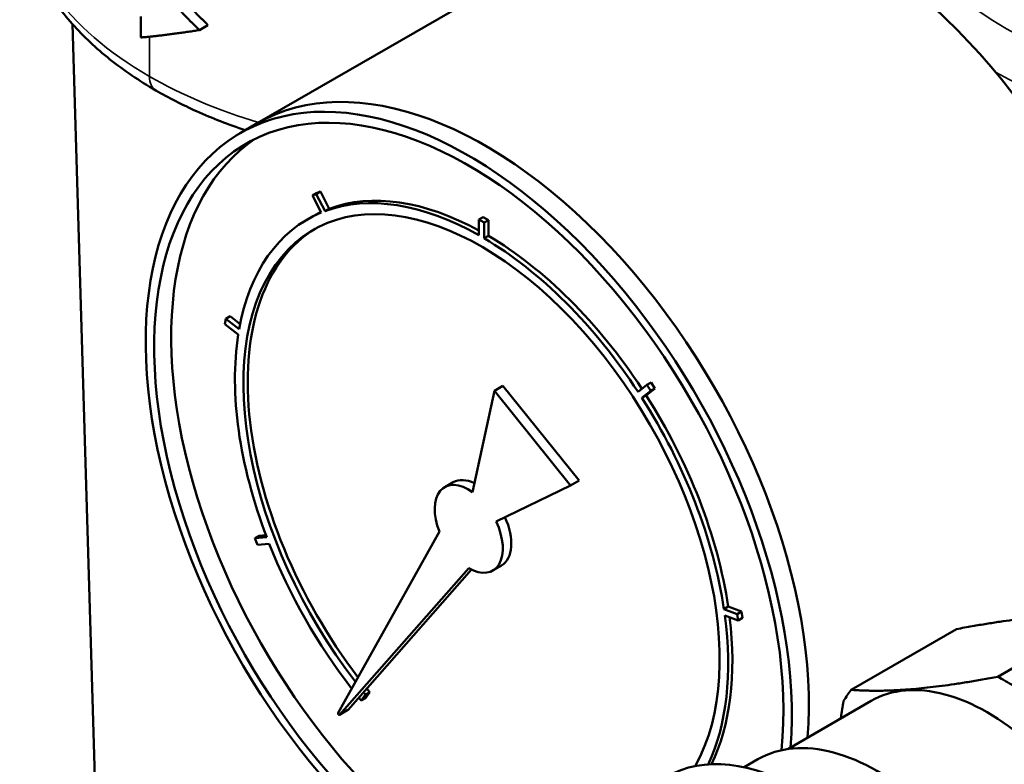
# Model space of a CAD drawing. Header units: inches. Extents: x 0.1 to 33.9, y 0.6 to 21.4.
# Tile 275 of 285: x 28.6 to 29.4, y 16.5 to 17.1. Entities that reach past the tile are written whole.
import ezdxf

# ---------------------------------------------------------------- set-up
doc = ezdxf.new("R2010")
doc.units = ezdxf.units.IN
doc.header["$MEASUREMENT"] = 0
doc.layers.add('Visible (ANSI)', color=7, linetype='Continuous', lineweight=50)
doc.layers.add('Visible Narrow (ANSI)', color=7, linetype='Continuous', lineweight=35)

msp = doc.modelspace()

# ---------------------------------------------------------------- linework, layer by layer
at = {"layer": 'Visible (ANSI)'}
for p, q in [((29.07443, 17.17229), (28.78212, 17.00353)), ((28.68683, 17.07376), (28.68683, 17.09097)), ((28.65275, 16.3484), (28.63091, 17.08464)), ((28.73468, 17.07986), (28.74174, 17.08393)), ((28.7682, 16.99549), (28.78212, 17.00353)), ((28.83065, 16.94639), (28.82717, 16.94439)), ((28.83037, 16.94564), (28.82717, 16.94439)), ((28.82717, 16.94439), (28.83432, 16.9304)), ((28.83385, 16.94765), (28.83037, 16.94564)), ((28.83752, 16.93166), (28.83037, 16.94564)), ((28.83385, 16.94765), (28.83065, 16.94639)), ((28.841, 16.93366), (28.83385, 16.94765)), ((28.841, 16.93366), (28.83752, 16.93166)), ((28.82293, 16.9248), (28.82641, 16.92681)), ((28.96704, 16.92673), (28.96356, 16.92472)), ((28.96774, 16.92231), (28.96356, 16.92472)), ((28.96356, 16.92472), (28.96356, 16.91186)), ((28.97122, 16.92431), (28.96704, 16.92673)), ((28.97122, 16.92431), (28.96774, 16.92231)), ((28.96774, 16.90945), (28.96774, 16.92231)), ((28.97122, 16.91146), (28.97122, 16.92431)), ((28.97122, 16.91146), (28.96774, 16.90945)), ((28.75977, 16.84557), (28.75629, 16.84356)), ((28.76804, 16.83911), (28.75977, 16.84557)), ((28.75629, 16.84356), (28.75557, 16.83923)), ((28.75557, 16.83923), (28.76653, 16.83066)), ((28.76726, 16.83499), (28.75629, 16.84356)), ((28.97623, 16.78463), (28.98319, 16.78865)), ((29.04555, 16.71107), (28.98319, 16.78865)), ((29.10094, 16.78942), (29.09378, 16.78371)), ((29.10442, 16.79143), (29.10094, 16.78942)), ((29.10414, 16.78448), (29.10094, 16.78942)), ((29.10762, 16.78649), (29.10442, 16.79143)), ((28.97623, 16.78463), (28.95833, 16.70173)), ((29.03859, 16.70705), (28.97623, 16.78463)), ((29.09698, 16.77876), (29.10414, 16.78448)), ((29.10046, 16.78077), (29.09698, 16.77876)), ((29.10046, 16.78077), (29.10762, 16.78649)), ((29.10762, 16.78649), (29.10414, 16.78448)), ((28.93553, 16.70568), (28.94249, 16.7097)), ((28.97761, 16.67773), (29.03859, 16.70705)), ((29.03859, 16.70705), (29.04555, 16.71107)), ((28.93112, 16.66938), (28.84822, 16.52097)), ((28.78366, 16.66584), (28.78018, 16.66383)), ((28.78983, 16.66469), (28.78018, 16.66383)), ((28.78018, 16.66383), (28.78227, 16.65845)), ((28.78227, 16.65845), (28.79191, 16.65931)), ((28.7892, 16.66633), (28.78366, 16.66584)), ((28.84942, 16.51948), (28.95517, 16.63946)), ((28.85638, 16.5235), (28.9575, 16.63822)), ((28.9749, 16.63749), (28.98186, 16.64151)), ((29.16752, 16.60792), (29.16404, 16.60591)), ((29.17501, 16.60181), (29.16404, 16.60591)), ((29.17849, 16.60382), (29.16752, 16.60792)), ((29.17849, 16.60382), (29.17501, 16.60181)), ((29.17922, 16.59865), (29.17849, 16.60382)), ((29.16477, 16.60074), (29.17574, 16.59664)), ((29.17574, 16.59664), (29.17501, 16.60181)), ((29.17922, 16.59865), (29.17574, 16.59664)), ((29.47436, 16.60026), (29.38819, 16.55051)), ((29.26833, 16.53981), (29.3545, 16.58956)), ((28.87064, 16.53307), (28.87412, 16.53802)), ((28.87064, 16.53601), (28.87412, 16.53802)), ((28.86716, 16.53106), (28.87064, 16.53601)), ((28.86716, 16.53106), (28.87064, 16.53307)), ((29.28448, 16.53069), (29.21631, 16.49134)), ((28.84934, 16.51941), (28.8563, 16.52343)), ((29.19185, 16.48299), (29.18055, 16.47646))]:
    msp.add_line(p, q, dxfattribs=at)
for centre, major_axis, start_param, end_param in [((29.26144, 16.84838), (-0.18701, 0.32391), 3.913583, 6.283185), ((28.96913, 16.67962), (-0.18701, 0.32391), 3.839162, 6.283185), ((28.96913, 16.67962), (-0.18701, 0.32391), 3.839162, 6.283185), ((28.95521, 16.67158), (-0.18701, 0.32391), 3.839162, 8.610227), ((28.95521, 16.67158), (-0.18209, 0.31538), 3.814203, 8.63604), ((28.96913, 16.67962), (-0.18209, 0.31538), 0.038231, 2.352855), ((28.96565, 16.67761), (-0.1378, 0.23867), 3.470264, 8.081016), ((28.96565, 16.67761), (-0.14272, 0.24719), 5.508132, 6.185574), ((28.96913, 16.67962), (-0.14272, 0.24719), 5.525377, 6.185574), ((28.96565, 16.67761), (-0.14272, 0.24719), 6.206264, 6.883706), ((28.96913, 16.67962), (-0.14272, 0.24719), 6.230561, 6.283185), ((28.96913, 16.67962), (-0.1378, 0.23867), 0.012627, 1.78956), ((28.96565, 16.67761), (-0.14272, 0.24719), 4.81, 5.487442), ((28.96913, 16.67962), (-0.14272, 0.24719), 4.812126, 5.487442), ((28.96565, 16.67761), (0.14272, -0.24719), 3.762803, 4.440245), ((28.96913, 16.67962), (-0.14272, 0.24719), 4.111869, 4.78931), ((28.96565, 16.67761), (-0.14272, 0.24719), 4.111869, 4.78931), ((28.95521, 16.67158), (-0.01969, 0.0341), 5.385705, 7.593558), ((28.96217, 16.6756), (-0.01969, 0.0341), 5.579966, 6.283185), ((28.95521, 16.67158), (0.01969, -0.0341), 5.496411, 7.704264), ((28.96217, 16.6756), (0.01969, -0.0341), 0, 1.405556), ((28.96565, 16.67761), (0.14272, -0.24719), 4.460935, 4.943042), ((28.96565, 16.67761), (0.14272, -0.24719), 0.381036, 0.949586), ((28.96913, 16.67962), (0.14272, -0.24719), 0.369862, 0.935598), ((29.37971, 16.36574), (0.09524, -0.16495), 0, 3.141593), ((29.39455, 16.3743), (0.10575, -0.18317), 2.31367, 2.398719), ((28.96565, 16.67761), (-0.1378, 0.23867), 1.837756, 1.846882), ((28.96913, 16.67962), (-0.1378, 0.23867), 1.832924, 1.846882), ((29.39455, 16.3743), (-0.10575, 0.18317), 0.219275, 0.304324), ((28.96565, 16.67761), (0.14272, -0.24719), 4.976759, 4.987982), ((28.8558, 16.52428), (0.000492, -0.000852), 0, 0.191986), ((28.84885, 16.52026), (-0.000492, 0.000852), 0.331613, 3.333579), ((29.28958, 16.3137), (0.09774, -0.16928), 0, 3.141593), ((29.2273, 16.27774), (-0.11024, 0.19093), 3.141593, 6.283185)]:
    msp.add_ellipse(centre, major_axis=major_axis, ratio=0.57735, start_param=start_param, end_param=end_param, dxfattribs=at)
for points, knots in [([(28.69897, 17.0305), (28.68549, 17.03828), (28.67296, 17.04674), (28.65008, 17.06492), (28.63974, 17.07463), (28.62157, 17.09522), (28.61374, 17.1061), (28.60095, 17.12882), (28.596, 17.14068), (28.58933, 17.165), (28.58762, 17.17746), (28.58762, 17.18993)], [0, 0, 0, 0, 0.1570796, 0.1570796, 0.3141593, 0.3141593, 0.4712389, 0.4712389, 0.6283185, 0.6283185, 0.7853982, 0.7853982, 0.7853982, 0.7853982]), ([(28.7723, 16.99785), (28.75848, 17.0025), (28.74515, 17.0077), (28.72074, 17.01868), (28.70956, 17.02438), (28.69897, 17.0305)], [6.0251475, 6.0251475, 6.0251475, 6.0251475, 6.1596943, 6.1596943, 6.2831853, 6.2831853, 6.2831853, 6.2831853])]:
    msp.add_open_spline(points, degree=3, knots=knots, dxfattribs=at)
for points, weights, degree in [([(28.74174, 17.08393), (28.72461, 17.1006), (28.70859, 17.1182), (28.69379, 17.13662)], [1, 0.997507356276, 0.997507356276, 1], 3), ([(28.68683, 17.1326), (28.70163, 17.11419), (28.71761, 17.09657), (28.73468, 17.07986)], [1, 0.997638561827, 0.997638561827, 1], 3), ([(28.73468, 17.07986), (28.71761, 17.07712), (28.70163, 17.07509), (28.68683, 17.07376)], [1, 0.997638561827, 0.997638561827, 1], 3), ([(29.3545, 16.58956), (29.42936, 16.60353), (29.47436, 16.60026)], [1.82101274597, 2.05416405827, 1.82101274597], 2), ([(29.38819, 16.55051), (29.31333, 16.53654), (29.26833, 16.53981)], [1.87427499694, 2.11424568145, 1.87427499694], 2), ([(29.25969, 16.51638), (29.26073, 16.5234), (29.26197, 16.53076)], [1.90731682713, 1.89212343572, 1.87427499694], 2)]:
    msp.add_rational_spline(points, weights, degree=degree, dxfattribs=at)
at = {"layer": 'Visible Narrow (ANSI)'}
for p, q in [((28.69379, 17.07443), (28.69379, 17.04194)), ((28.84942, 16.51948), (28.85638, 16.5235))]:
    msp.add_line(p, q, dxfattribs=at)
msp.add_ellipse((29.66176, 17.23465), major_axis=(0.37675, 0), ratio=0.57735, dxfattribs=at)
for centre, major_axis, start_param, end_param in [((29.66176, 17.21423), (0.40175, 0), 3.957445, 6.283185), ((28.95012, 17.18993), (-0.3625, 0), 0, 0.785398), ((28.71147, 17.05215), (-0.0125, -0.02165), 5.497787, 6.283185), ((28.95012, 17.18993), (-0.3625, 0), 0.785398, 1.092297)]:
    msp.add_ellipse(centre, major_axis=major_axis, ratio=0.57735, start_param=start_param, end_param=end_param, dxfattribs=at)

doc.saveas('drawing.dxf')
